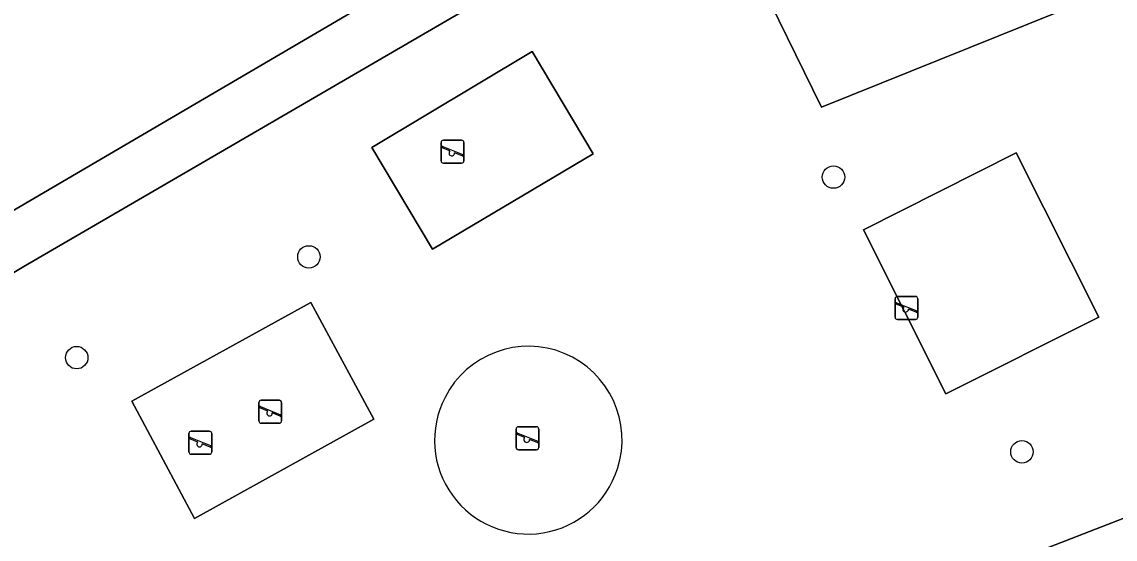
# Model space of a CAD drawing. Extents: x 159680 to 160786, y 387323 to 388340.
# Drawn here: x 159968.51 to 160016.12, y 387945.07 to 387967.59 of the extents above; entities that cross this region are included whole.
import ezdxf

# ---------------------------------------------------------------- set-up
doc = ezdxf.new("R2010")
doc.units = 0
for name, color, linetype in [('IMGEO_Boom', 7, 'Continuous'), ('IMGEO_Groenvoorziening', 7, 'Continuous'), ('IMGEO_Parkeervlak_open', 7, 'Continuous'), ('IMGEO_Speelvoorziening', 7, 'Continuous'), ('IMGEO_Terreindeel_zand', 7, 'Continuous'), ('IMGEO_Voetpad_halfverhard', 7, 'Continuous')]:
    doc.layers.add(name, color=color, linetype=linetype)

msp = doc.modelspace()

# ---------------------------------------------------------------- linework, layer by layer
at = {"layer": 'IMGEO_Boom'}
for centre in [(160003.856, 387960.834), (159981.012, 387957.356), (159970.9, 387952.97), (160012.061, 387948.872)]:
    msp.add_circle(centre, 0.489, dxfattribs=at)
at = {"layer": 'IMGEO_Groenvoorziening'}
for points in [[(159999.39, 387971.951), (160000, 387970.7), (160003.326, 387963.881), (160025.236, 387972.702), (160021.895, 387976.23), (160000, 387972.067)], [(160037.196, 387954.02), (160037.945, 387952.192), (160041.286, 387953.436), (160043.077, 387954.15), (160036.357, 387960.96), (160025.236, 387972.702), (160003.326, 387963.881), (160000, 387970.7), (159999.39, 387971.951), (159991.972, 387970.541), (159968.592, 387956.94), (159951.143, 387946.514), (159954.417, 387925.43), (159946.096, 387921.913), (159946.271, 387920.524), (159946.763, 387916.614), (159948.604, 387917.346), (159976.881, 387928.393), (159976.14, 387930.3)], [(159986.387, 387957.694), (159983.756, 387962.126), (159990.731, 387966.293), (159993.386, 387961.846)], [(160005.154, 387958.535), (160008.75, 387951.389), (160015.404, 387954.738), (160011.808, 387961.884)], [(160005.154, 387958.535), (160011.808, 387961.884), (160015.404, 387954.738), (160008.75, 387951.389)], [(159976.026, 387945.97), (159973.296, 387951.069), (159981.093, 387955.368), (159983.836, 387950.291)]]:
    msp.add_lwpolyline(points, close=True, dxfattribs=at)
msp.add_lwpolyline([(159944.769, 387945.695), (159986.952, 387970.414), (159988.031, 387972.25)], dxfattribs=at)
for centre, radius, start, end in [((159990.571, 387949.391), 4.076, 342.0417, 153.0147), ((159990.562, 387949.368), 4.078, 152.6731, 342.3833)]:
    msp.add_arc(centre, radius, start, end, dxfattribs=at)
at = {"layer": 'IMGEO_Parkeervlak_open'}
msp.add_lwpolyline([(160037.945, 387952.192), (160037.196, 387954.02), (159976.14, 387930.3), (159976.881, 387928.393)], close=True, dxfattribs=at)
at = {"layer": 'IMGEO_Speelvoorziening'}
for p, q in [((159986.769, 387961.54), (159986.769, 387962.34)), ((159986.769, 387962.34), (159986.769, 387961.54)), ((159987.152, 387961.968), (159986.813, 387962.105)), ((159986.838, 387962.165), (159987.714, 387961.812)), ((159986.869, 387962.44), (159987.659, 387962.44)), ((159987.659, 387962.44), (159986.869, 387962.44)), ((159987.759, 387962.34), (159987.759, 387961.54)), ((159987.759, 387961.54), (159987.759, 387962.34)), ((159987.69, 387961.752), (159987.35, 387961.889)), ((159987.659, 387961.44), (159986.869, 387961.44)), ((159986.869, 387961.44), (159987.659, 387961.44)), ((160006.535, 387954.735), (160006.535, 387955.535)), ((160006.535, 387955.535), (160006.535, 387954.735)), ((160006.635, 387955.635), (160007.425, 387955.635)), ((160007.425, 387955.635), (160006.635, 387955.635)), ((160007.525, 387955.535), (160007.525, 387954.735)), ((160007.525, 387954.735), (160007.525, 387955.535)), ((160006.918, 387955.163), (160006.579, 387955.3)), ((160006.604, 387955.36), (160007.48, 387955.007)), ((160007.456, 387954.947), (160007.116, 387955.084)), ((160007.425, 387954.635), (160006.635, 387954.635)), ((160006.635, 387954.635), (160007.425, 387954.635)), ((159978.835, 387950.213), (159978.835, 387951.013)), ((159978.835, 387951.013), (159978.835, 387950.213)), ((159979.218, 387950.641), (159978.879, 387950.778)), ((159978.904, 387950.838), (159979.78, 387950.485)), ((159978.935, 387951.113), (159979.725, 387951.113)), ((159979.725, 387951.113), (159978.935, 387951.113)), ((159979.825, 387951.013), (159979.825, 387950.213)), ((159979.825, 387950.213), (159979.825, 387951.013)), ((159979.756, 387950.425), (159979.416, 387950.562)), ((159975.888, 387949.767), (159976.678, 387949.767)), ((159976.678, 387949.767), (159975.888, 387949.767)), ((159979.725, 387950.113), (159978.935, 387950.113)), ((159978.935, 387950.113), (159979.725, 387950.113)), ((159990.034, 387949.062), (159990.034, 387949.862)), ((159990.034, 387949.862), (159990.034, 387949.062)), ((159990.134, 387949.962), (159990.924, 387949.962)), ((159990.924, 387949.962), (159990.134, 387949.962)), ((159991.024, 387949.862), (159991.024, 387949.062)), ((159991.024, 387949.062), (159991.024, 387949.862)), ((159975.788, 387948.867), (159975.788, 387949.667)), ((159975.788, 387949.667), (159975.788, 387948.867)), ((159976.171, 387949.295), (159975.832, 387949.432)), ((159975.857, 387949.492), (159976.733, 387949.139)), ((159976.778, 387949.667), (159976.778, 387948.867)), ((159976.778, 387948.867), (159976.778, 387949.667)), ((159990.417, 387949.49), (159990.078, 387949.627)), ((159990.103, 387949.687), (159990.979, 387949.334)), ((159990.955, 387949.274), (159990.615, 387949.411)), ((159976.678, 387948.767), (159975.888, 387948.767)), ((159975.888, 387948.767), (159976.678, 387948.767)), ((159976.709, 387949.079), (159976.369, 387949.216)), ((159990.924, 387948.962), (159990.134, 387948.962)), ((159990.134, 387948.962), (159990.924, 387948.962))]:
    msp.add_line(p, q, dxfattribs=at)
for centre, radius, start, end in [((159986.869, 387962.34), 0.1, 90, 180), ((159986.869, 387962.34), 0.1, 90, 180), ((159986.826, 387962.135), 0.0327, 68.078, 248.078), ((159987.659, 387962.34), 0.1, 0, 90), ((159987.659, 387962.34), 0.1, 360, 90), ((159987.231, 387961.878), 0.12, 130.9928, 5.1632), ((159987.702, 387961.782), 0.0327, 248.078, 68.078), ((159986.869, 387961.54), 0.1, 180, 270), ((159986.869, 387961.54), 0.1, 180, 270), ((159987.659, 387961.54), 0.1, 270, 0), ((159987.659, 387961.54), 0.1, 270, 0), ((160006.635, 387955.535), 0.1, 90, 180), ((160006.635, 387955.535), 0.1, 90, 180), ((160007.425, 387955.535), 0.1, 0, 90), ((160007.425, 387955.535), 0.1, 360, 90), ((160006.592, 387955.33), 0.0327, 68.078, 248.078), ((160006.997, 387955.073), 0.12, 130.9928, 5.1632), ((160007.468, 387954.977), 0.0327, 248.078, 68.078), ((160006.635, 387954.735), 0.1, 180, 270), ((160006.635, 387954.735), 0.1, 180, 270), ((160007.425, 387954.735), 0.1, 270, 0), ((160007.425, 387954.735), 0.1, 270, 0), ((159978.935, 387951.013), 0.1, 90, 180), ((159978.935, 387951.013), 0.1, 90, 180), ((159978.892, 387950.808), 0.0327, 68.078, 248.078), ((159979.725, 387951.013), 0.1, 0, 90), ((159979.725, 387951.013), 0.1, 360, 90), ((159978.935, 387950.213), 0.1, 180, 270), ((159978.935, 387950.213), 0.1, 180, 270), ((159979.297, 387950.551), 0.12, 130.9928, 5.1632), ((159979.725, 387950.213), 0.1, 270, 0), ((159979.725, 387950.213), 0.1, 270, 0), ((159979.768, 387950.455), 0.0327, 248.078, 68.078), ((159975.888, 387949.667), 0.1, 90, 180), ((159975.888, 387949.667), 0.1, 90, 180), ((159976.678, 387949.667), 0.1, 0, 90), ((159976.678, 387949.667), 0.1, 360, 90), ((159990.134, 387949.862), 0.1, 90, 180), ((159990.134, 387949.862), 0.1, 90, 180), ((159990.924, 387949.862), 0.1, 0, 90), ((159990.924, 387949.862), 0.1, 360, 90), ((159975.845, 387949.462), 0.0327, 68.078, 248.078), ((159976.25, 387949.205), 0.12, 130.9928, 5.1632), ((159990.091, 387949.657), 0.0327, 68.078, 248.078), ((159990.496, 387949.4), 0.12, 130.9928, 5.1632), ((159990.967, 387949.304), 0.0327, 248.078, 68.078), ((159975.888, 387948.867), 0.1, 180, 270), ((159975.888, 387948.867), 0.1, 180, 270), ((159976.678, 387948.867), 0.1, 270, 0), ((159976.678, 387948.867), 0.1, 270, 0), ((159976.721, 387949.109), 0.0327, 248.078, 68.078), ((159990.134, 387949.062), 0.1, 180, 270), ((159990.134, 387949.062), 0.1, 180, 270), ((159990.924, 387949.062), 0.1, 270, 0), ((159990.924, 387949.062), 0.1, 270, 0)]:
    msp.add_arc(centre, radius, start, end, dxfattribs=at)
at = {"layer": 'IMGEO_Terreindeel_zand'}
for points in [[(159986.387, 387957.694), (159993.386, 387961.846), (159990.731, 387966.293), (159983.756, 387962.126)], [(159976.026, 387945.97), (159983.836, 387950.291), (159981.093, 387955.368), (159973.296, 387951.069)]]:
    msp.add_lwpolyline(points, close=True, dxfattribs=at)
for centre, radius, start, end in [((159990.571, 387949.391), 4.076, 342.0417, 153.0147), ((159990.562, 387949.368), 4.078, 152.6731, 342.3833)]:
    msp.add_arc(centre, radius, start, end, dxfattribs=at)
at = {"layer": 'IMGEO_Voetpad_halfverhard'}
for points in [[(160027.378, 387993.584), (160026.344, 387991.352), (160023.143, 387983.751), (160022.891, 387983.193), (160020.967, 387978.944), (160020.409, 387978.508), (160000, 387974.703), (159998.948, 387974.507), (159988.031, 387972.25), (159986.952, 387970.414), (159944.769, 387945.695)], [(159944.78, 387942.712), (159951.143, 387946.514), (159968.592, 387956.94), (159991.972, 387970.541), (159999.39, 387971.951), (160000, 387972.067), (160021.895, 387976.23), (160025.236, 387972.702), (160036.357, 387960.96), (160043.077, 387954.15), (160045.579, 387955.091), (160039.464, 387961.379), (160027.804, 387973.736), (160023.843, 387977.934)]]:
    msp.add_lwpolyline(points, dxfattribs=at)

doc.saveas('drawing.dxf')
